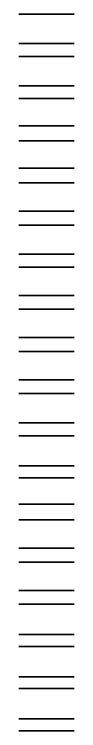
# Model space of a CAD drawing. Extents: x 4667 to 1632277, y -2100 to 724501.
# Drawn here: x 5667 to 5947, y 8048 to 11675 of the extents above; entities that cross this region are included whole.
import ezdxf

# ---------------------------------------------------------------- set-up
doc = ezdxf.new("R2010")
doc.units = 0
doc.layers.add('R_Point Sym', color=7, linetype='Continuous')

msp = doc.modelspace()

# ---------------------------------------------------------------- linework, layer by layer
at = {"layer": 'R_Point Sym'}
for points in [[(5667.2, 11674.7), (5947.1, 11674.7), (5947.1, 11674.7), (5667.2, 11674.7)], [(5667.2, 11526.4), (5947.1, 11526.4), (5947.1, 11526.4), (5667.2, 11526.4)], [(5667.2, 11461.4), (5947.1, 11461.4), (5947.1, 11461.4), (5667.2, 11461.4)], [(5667.2, 11313.1), (5947.1, 11313.1), (5947.1, 11313.1), (5667.2, 11313.1)], [(5667.2, 11248.1), (5947.1, 11248.1), (5947.1, 11248.1), (5667.2, 11248.1)], [(5667.2, 11109.7), (5947.1, 11109.7), (5947.1, 11109.7), (5667.2, 11109.7)], [(5667.2, 11034.7), (5947.1, 11034.7), (5947.1, 11034.7), (5667.2, 11034.7)], [(5667.2, 10896.4), (5947.1, 10896.4), (5947.1, 10896.4), (5667.2, 10896.4)], [(5667.2, 10821.4), (5947.1, 10821.4), (5947.1, 10821.4), (5667.2, 10821.4)], [(5667.2, 10678), (5947.1, 10678), (5947.1, 10678), (5667.2, 10678)], [(5667.2, 10608), (5947.1, 10608), (5947.1, 10608), (5667.2, 10608)], [(5667.2, 10459.7), (5947.1, 10459.7), (5947.1, 10459.7), (5667.2, 10459.7)], [(5667.2, 10394.7), (5947.1, 10394.7), (5947.1, 10394.7), (5667.2, 10394.7)], [(5667.2, 10251.4), (5947.1, 10251.4), (5947.1, 10251.4), (5667.2, 10251.4)], [(5667.2, 10181.4), (5947.1, 10181.4), (5947.1, 10181.4), (5667.2, 10181.4)], [(5667.2, 10038), (5947.1, 10038), (5947.1, 10038), (5667.2, 10038)], [(5667.2, 9968), (5947.1, 9968), (5947.1, 9968), (5667.2, 9968)], [(5667.2, 9824.7), (5947.1, 9824.7), (5947.1, 9824.7), (5667.2, 9824.7)], [(5667.2, 9754.7), (5947.1, 9754.7), (5947.1, 9754.7), (5667.2, 9754.7)], [(5667.2, 9606.4), (5947.1, 9606.4), (5947.1, 9606.4), (5667.2, 9606.4)], [(5667.2, 9541.4), (5947.1, 9541.4), (5947.1, 9541.4), (5667.2, 9541.4)], [(5667.2, 9388), (5947.1, 9388), (5947.1, 9388), (5667.2, 9388)], [(5667.2, 9328), (5947.1, 9328), (5947.1, 9328), (5667.2, 9328)], [(5667.2, 9194.7), (5947.1, 9194.7), (5947.1, 9194.7), (5667.2, 9194.7)], [(5667.2, 9114.7), (5947.1, 9114.7), (5947.1, 9114.7), (5667.2, 9114.7)], [(5667.2, 8971.3), (5947.1, 8971.3), (5947.1, 8971.3), (5667.2, 8971.3)], [(5667.2, 8901.3), (5947.1, 8901.3), (5947.1, 8901.3), (5667.2, 8901.3)], [(5667.2, 8758), (5947.1, 8758), (5947.1, 8758), (5667.2, 8758)], [(5667.2, 8688), (5947.1, 8688), (5947.1, 8688), (5667.2, 8688)], [(5667.2, 8534.7), (5947.1, 8534.7), (5947.1, 8534.7), (5667.2, 8534.7)], [(5667.2, 8474.7), (5947.1, 8474.7), (5947.1, 8474.7), (5667.2, 8474.7)], [(5667.2, 8321.3), (5947.1, 8321.3), (5947.1, 8321.3), (5667.2, 8321.3)], [(5667.2, 8261.3), (5947.1, 8261.3), (5947.1, 8261.3), (5667.2, 8261.3)], [(5667.2, 8108), (5947.1, 8108), (5947.1, 8108), (5667.2, 8108)], [(5667.2, 8048), (5947.1, 8048), (5947.1, 8048), (5667.2, 8048)]]:
    msp.add_lwpolyline(points, close=True, dxfattribs=at)

doc.saveas('drawing.dxf')
